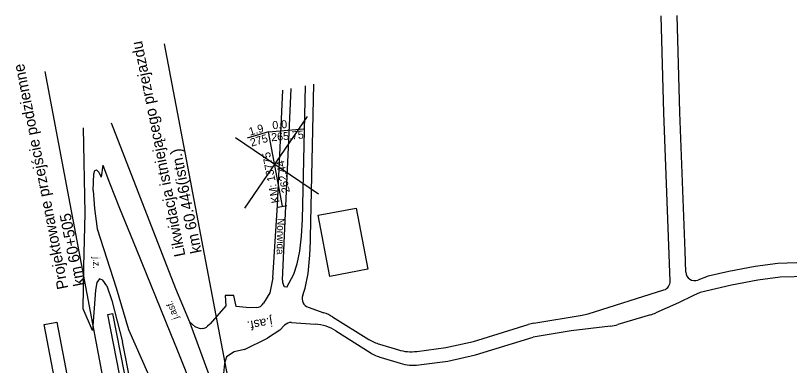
# Model space of a CAD drawing. Extents: x 6541740 to 6566395, y 5525066 to 5530361.
# Drawn here: x 6557431.5 to 6557518.5, y 5526233.1 to 5526272.5 of the extents above; entities that cross this region are included whole.
import ezdxf

# ---------------------------------------------------------------- set-up
doc = ezdxf.new("R2010")
doc.units = 0
for name, color, linetype in [('ps_wymiarowanie', 7, 'Continuous'), ('TOR_PRZEK_P-teren istniejacy', 7, 'Continuous'), ('TOR_PRZEK_P-uklad odniesienia', 7, 'Continuous'), ('TOR_PS_ODW-osadniki', 7, 'Continuous'), ('TOR_PS_OPIS_T-opis geometrii-wzdluz_cz torowa', 7, 'Continuous'), ('TOR_PS_T-wypelnienia', 7, 'Continuous')]:
    doc.layers.add(name, color=color, linetype=linetype)

msp = doc.modelspace()

# ---------------------------------------------------------------- linework, layer by layer
at = {"layer": 'ps_wymiarowanie'}
for p, q in [((6557465.527, 5526250.019), (6557469.792, 5526250.813)), ((6557465.527, 5526250.019), (6557469.792, 5526250.813)), ((6557469.792, 5526250.813), (6557471.095, 5526243.931)), ((6557469.792, 5526250.813), (6557471.095, 5526243.931)), ((6557466.83, 5526243.136), (6557465.527, 5526250.019)), ((6557466.83, 5526243.136), (6557465.527, 5526250.019)), ((6557471.095, 5526243.931), (6557466.83, 5526243.136)), ((6557471.095, 5526243.931), (6557466.83, 5526243.136)), ((6557441.837, 5526238.855), (6557442.429, 5526238.968)), ((6557441.837, 5526238.855), (6557442.429, 5526238.968)), ((6557443.154, 5526232.131), (6557441.837, 5526238.855)), ((6557443.154, 5526232.131), (6557441.837, 5526238.855)), ((6557443.734, 5526232.296), (6557442.429, 5526238.968)), ((6557443.734, 5526232.296), (6557442.429, 5526238.968))]:
    msp.add_line(p, q, dxfattribs=at)
msp.add_lwpolyline([(6557439.15, 5526244.224), (6557439.31, 5526250.264), (6557439.101, 5526259.839)], dxfattribs=at)
msp.add_lwpolyline([(6557439.15, 5526244.224), (6557439.31, 5526250.264), (6557439.101, 5526259.839)], dxfattribs=at)
msp.add_lwpolyline([(6557437.425, 5526231.112), (6557435.995, 5526230.84), (6557434.691, 5526237.721), (6557436.121, 5526237.992)], close=True, dxfattribs=at)
msp.add_lwpolyline([(6557437.425, 5526231.112), (6557435.995, 5526230.84), (6557434.691, 5526237.721), (6557436.121, 5526237.992)], close=True, dxfattribs=at)
at = {"layer": 'TOR_PRZEK_P-uklad odniesienia'}
for p, q in [((6557457.276, 5526250.809), (6557464.299, 5526261.117)), ((6557457.276, 5526250.809), (6557464.299, 5526261.117)), ((6557465.531, 5526252.374), (6557456.211, 5526258.723)), ((6557465.531, 5526252.374), (6557456.211, 5526258.723))]:
    msp.add_line(p, q, dxfattribs=at)
at = {"layer": 'TOR_PS_ODW-osadniki'}
for p, q in [((6557459.915, 5526259.398), (6557463.866, 5526259.747)), ((6557459.915, 5526259.398), (6557463.866, 5526259.747)), ((6557459.915, 5526259.398), (6557457.506, 5526258.685)), ((6557459.915, 5526259.398), (6557457.506, 5526258.685)), ((6557461.507, 5526251.024), (6557459.915, 5526259.398)), ((6557461.507, 5526251.024), (6557459.915, 5526259.398)), ((6557461.016, 5526250.931), (6557461.998, 5526251.117)), ((6557461.016, 5526250.931), (6557461.998, 5526251.117))]:
    msp.add_line(p, q, dxfattribs=at)
at = {"layer": 'TOR_PS_OPIS_T-opis geometrii-wzdluz_cz torowa'}
for p, q in [((6557458.768, 5526213.727), (6557448.235, 5526269.295)), ((6557445.361, 5526210.444), (6557434.794, 5526266.195))]:
    msp.add_line(p, q, dxfattribs=at)
at = {"layer": 'TOR_PS_T-wypelnienia'}
for p, q in [((6557441.271, 5526255.657), (6557441.087, 5526254.304)), ((6557441.271, 5526255.657), (6557441.087, 5526254.304)), ((6557440.209, 5526252.814), (6557440.275, 5526254.669)), ((6557440.209, 5526252.814), (6557440.275, 5526254.669)), ((6557461.987, 5526241.938), (6557462.777, 5526243.376)), ((6557461.987, 5526241.938), (6557462.777, 5526243.376)), ((6557461.987, 5526241.938), (6557461.719, 5526241.97)), ((6557461.987, 5526241.938), (6557461.719, 5526241.97)), ((6557445.059, 5526227.959), (6557443.504, 5526235.77)), ((6557445.059, 5526227.959), (6557443.504, 5526235.77)), ((6557457.238, 5526234.914), (6557459.802, 5526236.174)), ((6557457.238, 5526234.914), (6557459.802, 5526236.174))]:
    msp.add_line(p, q, dxfattribs=at)
for points in [[(6557505.109, 5526242.606), (6557504.383, 5526261.522), (6557504.08, 5526272.447)], [(6557505.109, 5526242.606), (6557504.383, 5526261.522), (6557504.08, 5526272.447)], [(6557506.782, 5526245.954), (6557506.182, 5526261.581), (6557505.879, 5526272.497)], [(6557506.782, 5526245.954), (6557506.182, 5526261.581), (6557505.879, 5526272.497)], [(6557460.425, 5526242.973), (6557460.938, 5526251.166), (6557461.548, 5526264.094)], [(6557460.425, 5526242.973), (6557460.938, 5526251.166), (6557461.548, 5526264.094)], [(6557461.504, 5526242.72), (6557461.802, 5526249.386), (6557462.466, 5526264.268)], [(6557461.504, 5526242.72), (6557461.802, 5526249.386), (6557462.466, 5526264.268)], [(6557463.728, 5526249.55), (6557464.085, 5526264.575)], [(6557463.728, 5526249.55), (6557464.085, 5526264.575)], [(6557464.657, 5526247.55), (6557465.016, 5526264.751)], [(6557464.657, 5526247.55), (6557465.016, 5526264.751)], [(6557442.212, 5526260.429), (6557449.478, 5526241.774), (6557451.029, 5526238.034), (6557455.303, 5526226.338), (6557456.514, 5526223.026)], [(6557442.212, 5526260.429), (6557449.478, 5526241.774), (6557451.029, 5526238.034), (6557455.303, 5526226.338), (6557456.514, 5526223.026)], [(6557441.271, 5526255.657), (6557442.044, 5526253.677), (6557443.159, 5526250.82), (6557445.03, 5526246.221), (6557448.898, 5526236.712), (6557449.632, 5526234.883), (6557451.494, 5526230.242), (6557451.808, 5526229.462), (6557454.493, 5526222.601)], [(6557441.271, 5526255.657), (6557442.044, 5526253.677), (6557443.159, 5526250.82), (6557445.03, 5526246.221), (6557448.898, 5526236.712), (6557449.632, 5526234.883), (6557451.494, 5526230.242), (6557451.808, 5526229.462), (6557454.493, 5526222.601)], [(6557440.275, 5526254.669), (6557440.391, 5526255.061), (6557440.588, 5526255.129), (6557440.834, 5526254.862), (6557441.087, 5526254.304)], [(6557440.275, 5526254.669), (6557440.391, 5526255.061), (6557440.588, 5526255.129), (6557440.834, 5526254.862), (6557441.087, 5526254.304)], [(6557440.209, 5526252.814), (6557440.34, 5526250.777), (6557440.668, 5526248.489)], [(6557440.209, 5526252.814), (6557440.34, 5526250.777), (6557440.668, 5526248.489)], [(6557462.777, 5526243.376), (6557463.154, 5526244.536), (6557463.44, 5526245.968), (6557463.633, 5526247.648), (6557463.728, 5526249.55)], [(6557462.777, 5526243.376), (6557463.154, 5526244.536), (6557463.44, 5526245.968), (6557463.633, 5526247.648), (6557463.728, 5526249.55)], [(6557544.246, 5526249.587), (6557542.295, 5526248.872), (6557542.295, 5526248.872), (6557539.485, 5526248.02), (6557535.839, 5526247.576), (6557532.006, 5526246.641), (6557528.219, 5526246.003), (6557524.25, 5526245.165), (6557520.389, 5526244.691), (6557517.202, 5526244.599)], [(6557544.246, 5526249.587), (6557542.295, 5526248.872), (6557542.295, 5526248.872), (6557539.485, 5526248.02), (6557535.839, 5526247.576), (6557532.006, 5526246.641), (6557528.219, 5526246.003), (6557524.25, 5526245.165), (6557520.389, 5526244.691), (6557517.202, 5526244.599)], [(6557440.668, 5526248.489), (6557442.768, 5526241.857), (6557444.175, 5526237.154), (6557447.019, 5526230.71)], [(6557440.668, 5526248.489), (6557442.768, 5526241.857), (6557444.175, 5526237.154), (6557447.019, 5526230.71)], [(6557463.797, 5526241.028), (6557464.054, 5526241.821), (6557464.385, 5526243.475), (6557464.578, 5526245.506), (6557464.639, 5526247.09), (6557464.657, 5526247.55)], [(6557463.797, 5526241.028), (6557464.054, 5526241.821), (6557464.385, 5526243.475), (6557464.578, 5526245.506), (6557464.639, 5526247.09), (6557464.657, 5526247.55)], [(6557546.18, 5526247.345), (6557545.53, 5526248.333), (6557544.549, 5526248.039), (6557542.606, 5526247.307), (6557539.785, 5526246.452), (6557536.136, 5526246.007), (6557532.305, 5526245.073), (6557528.517, 5526244.434), (6557524.545, 5526243.596), (6557520.675, 5526243.121), (6557517.484, 5526243.029)], [(6557546.18, 5526247.345), (6557545.53, 5526248.333), (6557544.549, 5526248.039), (6557542.606, 5526247.307), (6557539.785, 5526246.452), (6557536.136, 5526246.007), (6557532.305, 5526245.073), (6557528.517, 5526244.434), (6557524.545, 5526243.596), (6557520.675, 5526243.121), (6557517.484, 5526243.029)], [(6557506.871, 5526243.626), (6557506.782, 5526245.954)], [(6557506.871, 5526243.626), (6557506.782, 5526245.954)], [(6557440.467, 5526241.592), (6557440.108, 5526237.056), (6557439.076, 5526239.484), (6557439.15, 5526244.224)], [(6557440.467, 5526241.592), (6557440.108, 5526237.056), (6557439.076, 5526239.484), (6557439.15, 5526244.224)], [(6557517.202, 5526244.599), (6557514.668, 5526244.239), (6557511.716, 5526243.689), (6557509.374, 5526243.145), (6557508.211, 5526242.724)], [(6557517.202, 5526244.599), (6557514.668, 5526244.239), (6557511.716, 5526243.689), (6557509.374, 5526243.145), (6557508.211, 5526242.724)], [(6557441.751, 5526242.065), (6557441.301, 5526242.716), (6557440.903, 5526242.854), (6557440.612, 5526242.462), (6557440.467, 5526241.592)], [(6557441.751, 5526242.065), (6557441.301, 5526242.716), (6557440.903, 5526242.854), (6557440.612, 5526242.462), (6557440.467, 5526241.592)], [(6557460.425, 5526242.973), (6557460.058, 5526241.294), (6557459.365, 5526240.116)], [(6557460.425, 5526242.973), (6557460.058, 5526241.294), (6557459.365, 5526240.116)], [(6557461.504, 5526242.72), (6557461.515, 5526242.494), (6557461.567, 5526242.242), (6557461.643, 5526242.047), (6557461.719, 5526241.97)], [(6557461.504, 5526242.72), (6557461.515, 5526242.494), (6557461.567, 5526242.242), (6557461.643, 5526242.047), (6557461.719, 5526241.97)], [(6557517.484, 5526243.029), (6557514.956, 5526242.708), (6557512.008, 5526242.159), (6557508.465, 5526241.337), (6557507.72, 5526240.972)], [(6557517.484, 5526243.029), (6557514.956, 5526242.708), (6557512.008, 5526242.159), (6557508.465, 5526241.337), (6557507.72, 5526240.972)], [(6557441.751, 5526242.065), (6557442.282, 5526240.404), (6557443.504, 5526235.77)], [(6557441.751, 5526242.065), (6557442.282, 5526240.404), (6557443.504, 5526235.77)], [(6557495.868, 5526238.935), (6557504.409, 5526241.614)], [(6557495.868, 5526238.935), (6557504.409, 5526241.614)], [(6557458.539, 5526239.624), (6557457.792, 5526239.597), (6557456.296, 5526239.76), (6557456.035, 5526240.99), (6557455.029, 5526240.969), (6557455.126, 5526239.83), (6557453.352, 5526237.801)], [(6557458.539, 5526239.624), (6557457.792, 5526239.597), (6557456.296, 5526239.76), (6557456.035, 5526240.99), (6557455.029, 5526240.969), (6557455.126, 5526239.83), (6557453.352, 5526237.801)], [(6557463.778, 5526240.982), (6557463.797, 5526241.028)], [(6557463.778, 5526240.982), (6557463.797, 5526241.028)], [(6557507.72, 5526240.972), (6557506.043, 5526240.149)], [(6557507.72, 5526240.972), (6557506.043, 5526240.149)], [(6557506.043, 5526240.149), (6557503.502, 5526239.023)], [(6557506.043, 5526240.149), (6557503.502, 5526239.023)], [(6557464.373, 5526239.665), (6557466.157, 5526239.036)], [(6557464.373, 5526239.665), (6557466.157, 5526239.036)], [(6557452.551, 5526237.272), (6557452.283, 5526237.223), (6557451.76, 5526237.43), (6557451.677, 5526237.463), (6557451.029, 5526238.034)], [(6557452.551, 5526237.272), (6557452.283, 5526237.223), (6557451.76, 5526237.43), (6557451.677, 5526237.463), (6557451.029, 5526238.034)], [(6557467.127, 5526238.572), (6557471.213, 5526236.043)], [(6557467.127, 5526238.572), (6557471.213, 5526236.043)], [(6557489.784, 5526237.861), (6557495.204, 5526238.775)], [(6557489.784, 5526237.861), (6557495.204, 5526238.775)], [(6557502.909, 5526238.804), (6557499.227, 5526237.704)], [(6557502.909, 5526238.804), (6557499.227, 5526237.704)], [(6557453.27, 5526237.718), (6557453.045, 5526237.515)], [(6557453.27, 5526237.718), (6557453.045, 5526237.515)], [(6557461.726, 5526237.635), (6557461.202, 5526237.088), (6557459.802, 5526236.174)], [(6557461.726, 5526237.635), (6557461.202, 5526237.088), (6557459.802, 5526236.174)], [(6557462.514, 5526237.941), (6557465.171, 5526237.764)], [(6557462.514, 5526237.941), (6557465.171, 5526237.764)], [(6557476.61, 5526234.695), (6557479.867, 5526235.113), (6557482.984, 5526235.816), (6557489.148, 5526237.71)], [(6557476.61, 5526234.695), (6557479.867, 5526235.113), (6557482.984, 5526235.816), (6557489.148, 5526237.71)], [(6557498.384, 5526237.529), (6557493.967, 5526237.006), (6557489.703, 5526236.296)], [(6557498.384, 5526237.529), (6557493.967, 5526237.006), (6557489.703, 5526236.296)], [(6557467.514, 5526237), (6557471.373, 5526234.557)], [(6557467.514, 5526237), (6557471.373, 5526234.557)], [(6557476.823, 5526233.179), (6557480.1, 5526233.6), (6557483.223, 5526234.305), (6557489.703, 5526236.296)], [(6557476.823, 5526233.179), (6557480.1, 5526233.6), (6557483.223, 5526234.305), (6557489.703, 5526236.296)], [(6557472.404, 5526235.506), (6557474.533, 5526234.866)], [(6557472.404, 5526235.506), (6557474.533, 5526234.866)], [(6557457.238, 5526234.914), (6557456.077, 5526234.631), (6557455.194, 5526234.062)], [(6557457.238, 5526234.914), (6557456.077, 5526234.631), (6557455.194, 5526234.062)], [(6557455.194, 5526234.062), (6557454.954, 5526233.322), (6557454.85, 5526232.207), (6557454.893, 5526230.808), (6557455.079, 5526229.243)], [(6557455.194, 5526234.062), (6557454.954, 5526233.322), (6557454.85, 5526232.207), (6557454.893, 5526230.808), (6557455.079, 5526229.243)], [(6557472.607, 5526233.994), (6557474.745, 5526233.351)], [(6557472.607, 5526233.994), (6557474.745, 5526233.351)]]:
    msp.add_lwpolyline(points, dxfattribs=at)
for centre, radius, start, end in [((6557507.87, 5526243.664), 1, 182.19644, 289.9314), ((6557507.87, 5526243.664), 1, 182.19644, 289.9314), ((6557504.109, 5526242.568), 1, 287.41362, 2.19644), ((6557504.109, 5526242.568), 1, 287.41362, 2.19644), ((6557464.705, 5526240.608), 1, 158.03434, 250.59533), ((6557464.705, 5526240.608), 1, 158.03434, 250.59533), ((6557458.503, 5526240.623), 1, 272.03311, 329.52952), ((6557458.503, 5526240.623), 1, 272.03311, 329.52952), ((6557464.496, 5526234.32), 5, 58.24408, 70.59533), ((6557464.496, 5526234.32), 5, 58.24408, 70.59533), ((6557494.372, 5526243.706), 5, 279.57903, 287.41362), ((6557494.372, 5526243.706), 5, 279.57903, 287.41362), ((6557501.477, 5526243.595), 5, 286.63974, 293.88713), ((6557501.477, 5526243.595), 5, 286.63974, 293.88713), ((6557452.374, 5526238.256), 1, 280.20695, 312.1561), ((6557452.374, 5526238.256), 1, 280.20695, 312.1561), ((6557452.728, 5526236.288), 1, 100.20695, 100.20743), ((6557452.728, 5526236.288), 1, 100.20695, 100.20743), ((6557452.599, 5526238.459), 1, 312.1561, 318.8333), ((6557452.599, 5526238.459), 1, 312.1561, 318.8333), ((6557462.448, 5526236.943), 1, 86.20854, 136.22962), ((6557462.448, 5526236.943), 1, 86.20854, 136.22962), ((6557464.84, 5526232.775), 5, 57.66304, 86.20854), ((6557464.84, 5526232.775), 5, 57.66304, 86.20854), ((6557490.616, 5526232.931), 5, 99.57903, 107.0798), ((6557490.616, 5526232.931), 5, 99.57903, 107.0798), ((6557497.795, 5526242.494), 5, 276.75646, 286.63974), ((6557497.795, 5526242.494), 5, 276.75646, 286.63974), ((6557473.845, 5526240.294), 5, 238.24408, 253.25465), ((6557473.845, 5526240.294), 5, 238.24408, 253.25465), ((6557474.048, 5526238.782), 5, 237.66304, 253.25465), ((6557474.048, 5526238.782), 5, 237.66304, 253.25465), ((6557475.973, 5526239.654), 5, 253.25465, 277.32249), ((6557475.973, 5526239.654), 5, 253.25465, 277.32249), ((6557476.185, 5526238.138), 5, 253.25465, 277.32249), ((6557476.185, 5526238.138), 5, 253.25465, 277.32249)]:
    msp.add_arc(centre, radius, start, end, dxfattribs=at)

# ---------------------------------------------------------------- texts
at = {"layer": 'TOR_PRZEK_P-teren istniejacy'}
for s, height, rotation, p in [('Norwida', 0.8363, 268.94152, (6557460.913, 5526249.699)), ('Norwida', 0.8363, 268.94152, (6557460.913, 5526249.699)), ('j.z.', 0.7854, 270.23916, (6557440.193, 5526245.323)), ('j.z.', 0.7854, 270.23916, (6557440.193, 5526245.323)), ('j.asf.', 0.77, 110.864, (6557449.824, 5526238.446)), ('j.asf.', 0.77, 110.864, (6557449.824, 5526238.446)), ('j.asf.', 1.0187, 189.98297, (6557460.276, 5526238.541)), ('j.asf.', 1.0187, 189.98297, (6557460.276, 5526238.541))]:
    msp.add_text(s, height=height, rotation=rotation, dxfattribs=at).set_placement(p)
at = {"layer": 'TOR_PS_ODW-osadniki'}
for s, rotation, p in [('0.0', 5.05556, (6557460.391, 5526259.691)), ('0.0', 5.05556, (6557460.391, 5526259.691)), ('1.9', 16.47674, (6557457.856, 5526258.96)), ('1.9', 16.47674, (6557457.856, 5526258.96)), ('275', 16.47674, (6557458.011, 5526257.728)), ('275', 16.47674, (6557458.011, 5526257.728)), ('265.75', 5.05556, (6557460.263, 5526258.336)), ('265.75', 5.05556, (6557460.263, 5526258.336)), ('KM: 13775', 100.76615, (6557461.168, 5526251.469)), ('KM: 13775', 100.76615, (6557461.168, 5526251.469)), ('262.44', 100.74803, (6557462.331, 5526252.625)), ('262.44', 100.74803, (6557462.331, 5526252.625))]:
    msp.add_text(s, height=0.9, rotation=rotation, dxfattribs=at).set_placement(p)
at = {"layer": 'TOR_PS_OPIS_T-opis geometrii-wzdluz_cz torowa'}
for s, rotation, p in [('Likwidacja istniejącego przejazdu ', 101.43308, (6557450.585, 5526245.481)), ('Projektowane przejście podziemne ', 101.15785, (6557437.404, 5526241.808)), ('km 60.446(istn.)', 101.43308, (6557452.423, 5526245.853)), ('km 60+505 ', 101.15785, (6557439.244, 5526242.171))]:
    msp.add_text(s, height=1.25, rotation=rotation, dxfattribs=at).set_placement(p)

doc.saveas('drawing.dxf')
